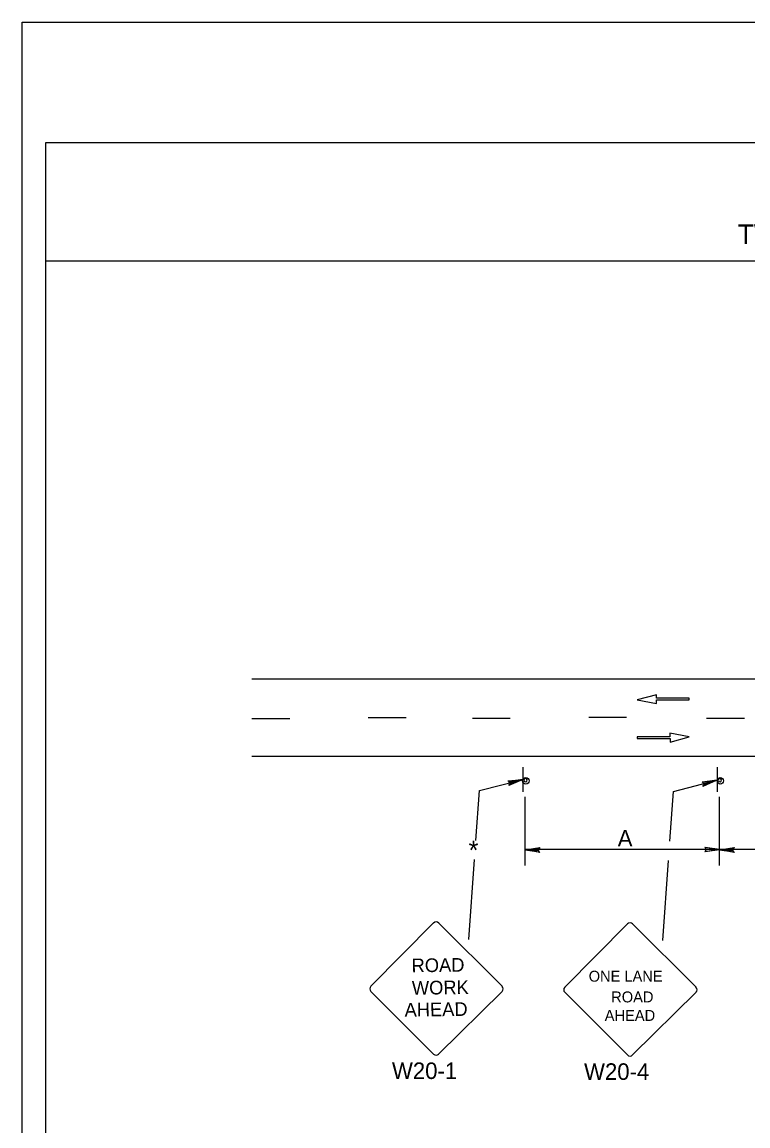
# Model space of a CAD drawing. Extents: x -14145 to -13662, y 30244 to 30661.
# Drawn here: x -13824.17 to -13814.97, y 30355.3 to 30369.31 of the extents above; entities that cross this region are included whole.
import ezdxf

# ---------------------------------------------------------------- set-up
doc = ezdxf.new("R2010")
doc.units = 0
for name, color, linetype in [('1', 7, 'Continuous'), ('10', 7, 'Continuous'), ('2', 7, 'Continuous'), ('4', 7, 'Continuous'), ('61', 7, 'Continuous')]:
    doc.layers.add(name, color=color, linetype=linetype)

msp = doc.modelspace()

# ---------------------------------------------------------------- linework, layer by layer
at = {"layer": '1'}
for p, q in [((-13821.259, 30360.975), (-13794.979, 30360.975)), ((-13816.13, 30360.772), (-13816.372, 30360.706)), ((-13816.372, 30360.706), (-13816.128, 30360.66)), ((-13816.13, 30360.727), (-13816.13, 30360.772)), ((-13815.714, 30360.727), (-13816.13, 30360.727)), ((-13816.128, 30360.66), (-13816.128, 30360.705)), ((-13816.128, 30360.705), (-13815.714, 30360.705)), ((-13815.714, 30360.705), (-13815.714, 30360.727)), ((-13820.779, 30360.465), (-13821.259, 30360.465)), ((-13819.303, 30360.477), (-13819.783, 30360.477)), ((-13817.983, 30360.471), (-13818.463, 30360.471)), ((-13816.507, 30360.483), (-13816.987, 30360.483)), ((-13815.013, 30360.471), (-13815.493, 30360.471)), ((-13815.958, 30360.237), (-13816.372, 30360.237)), ((-13816.372, 30360.237), (-13816.372, 30360.215)), ((-13815.714, 30360.236), (-13815.958, 30360.282)), ((-13815.958, 30360.282), (-13815.958, 30360.237)), ((-13815.955, 30360.17), (-13815.714, 30360.236)), ((-13816.372, 30360.215), (-13815.955, 30360.215)), ((-13815.955, 30360.215), (-13815.955, 30360.17)), ((-13821.259, 30359.991), (-13794.979, 30359.991)), ((-13817.825, 30359.852), (-13817.825, 30359.54)), ((-13815.359, 30359.852), (-13815.359, 30359.54)), ((-13815.359, 30359.852), (-13815.359, 30359.54)), ((-13818.371, 30359.556), (-13817.825, 30359.696)), ((-13815.911, 30359.545), (-13815.365, 30359.685)), ((-13818.418, 30358.922), (-13818.372, 30359.556)), ((-13815.958, 30358.911), (-13815.912, 30359.545)), ((-13817.795, 30358.603), (-13817.795, 30359.477)), ((-13815.329, 30358.603), (-13815.329, 30359.477)), ((-13818.51, 30357.665), (-13818.436, 30358.68)), ((-13815.329, 30358.807), (-13817.795, 30358.807)), ((-13812.863, 30358.807), (-13815.329, 30358.807)), ((-13816.05, 30357.654), (-13815.976, 30358.669)), ((-13818.957, 30357.875), (-13819.751, 30357.072)), ((-13818.087, 30357.072), (-13818.891, 30357.875)), ((-13816.497, 30357.864), (-13817.291, 30357.061)), ((-13815.627, 30357.061), (-13816.431, 30357.864)), ((-13819.751, 30357.006), (-13818.957, 30356.211)), ((-13818.891, 30356.211), (-13818.087, 30357.006)), ((-13817.291, 30356.995), (-13816.497, 30356.2)), ((-13816.431, 30356.2), (-13815.627, 30356.995))]:
    msp.add_line(p, q, dxfattribs=at)
for points in [[(-13818.005, 30359.672), (-13817.993, 30359.66), (-13817.825, 30359.696), (-13818.005, 30359.672), (-13818.011, 30359.678), (-13817.825, 30359.696), (-13817.987, 30359.642), (-13817.993, 30359.63), (-13817.825, 30359.696), (-13817.999, 30359.618), (-13817.993, 30359.63)], [(-13815.545, 30359.661), (-13815.533, 30359.649), (-13815.365, 30359.685), (-13815.545, 30359.661), (-13815.551, 30359.667), (-13815.365, 30359.685), (-13815.527, 30359.631), (-13815.533, 30359.619), (-13815.365, 30359.685), (-13815.539, 30359.607), (-13815.533, 30359.619)], [(-13817.615, 30358.777), (-13817.621, 30358.789), (-13817.795, 30358.801), (-13817.615, 30358.777), (-13817.609, 30358.771), (-13817.795, 30358.801), (-13817.621, 30358.807), (-13817.615, 30358.819), (-13817.795, 30358.801), (-13817.609, 30358.831), (-13817.615, 30358.819)], [(-13815.509, 30358.831), (-13815.503, 30358.813), (-13815.329, 30358.807), (-13815.509, 30358.831), (-13815.515, 30358.837), (-13815.329, 30358.807), (-13815.503, 30358.801), (-13815.509, 30358.783), (-13815.329, 30358.807), (-13815.515, 30358.777), (-13815.509, 30358.783)], [(-13815.149, 30358.777), (-13815.155, 30358.789), (-13815.329, 30358.801), (-13815.149, 30358.777), (-13815.143, 30358.771), (-13815.329, 30358.801), (-13815.155, 30358.807), (-13815.149, 30358.819), (-13815.329, 30358.801), (-13815.143, 30358.831), (-13815.149, 30358.819)]]:
    msp.add_lwpolyline(points, dxfattribs=at)
for centre in [(-13817.785, 30359.679), (-13815.319, 30359.679)]:
    msp.add_circle(centre, 0.0408, dxfattribs=at)
for centre, radius, start, end in [((-13817.79, 30359.687), 0.0214, 189.521, 184.2501), ((-13815.324, 30359.687), 0.0214, 189.521, 184.2501), ((-13818.923, 30357.841), 0.0465, 45, 135), ((-13816.464, 30357.831), 0.0465, 45, 135), ((-13819.718, 30357.039), 0.0465, 135, 225), ((-13818.12, 30357.038), 0.0465, 315, 45), ((-13817.259, 30357.028), 0.0465, 135, 225), ((-13815.661, 30357.028), 0.0465, 315, 45), ((-13818.923, 30356.243), 0.0465, 225, 315), ((-13816.464, 30356.233), 0.0465, 225, 315)]:
    msp.add_arc(centre, radius, start, end, dxfattribs=at)
at = {"layer": '10'}
for p, q in [((-13823.874, 30367.777), (-13792.422, 30367.777)), ((-13823.874, 30345.207), (-13823.874, 30367.777)), ((-13823.874, 30366.277), (-13792.422, 30366.277))]:
    msp.add_line(p, q, dxfattribs=at)
at = {"layer": '61'}
msp.add_lwpolyline([(-13824.174, 30369.307), (-13791.174, 30369.307), (-13791.174, 30343.807), (-13824.174, 30343.807)], close=True, dxfattribs=at)

# ---------------------------------------------------------------- texts
at = {"layer": '1'}
for s, height, rotation, p in [('ROAD', 0.1735, 0.7566, (-13819.233, 30357.249)), ('WORK', 0.1733, 0.7588, (-13819.229, 30356.964)), ('AHEAD', 0.1735, 0.7481, (-13819.322, 30356.686))]:
    msp.add_text(s, height=height, rotation=rotation, dxfattribs=at).set_placement(p)
for s, height, p in [('ONE LANE', 0.1386, (-13816.988, 30357.13)), ('ROAD', 0.1389, (-13816.703, 30356.867)), ('AHEAD', 0.139, (-13816.785, 30356.632))]:
    msp.add_text(s, height=height, dxfattribs=at).set_placement(p)
at = {"layer": '2'}
for s, height, p in [('A', 0.21, (-13816.62, 30358.846)), ('*', 0.24, (-13818.511, 30358.68)), ('W20-1', 0.21, (-13819.483, 30355.895)), ('W20-4', 0.21, (-13817.047, 30355.884))]:
    msp.add_text(s, height=height, dxfattribs=at).set_placement(p)
at = {"layer": '4'}
msp.add_text('TWO-LANE, TWO-WAY ROADWAY - SELF-REGULATING LANE CLOSURE', height=0.25, rotation=0.31, dxfattribs=at).set_placement((-13815.097, 30366.489))

doc.saveas('drawing.dxf')
